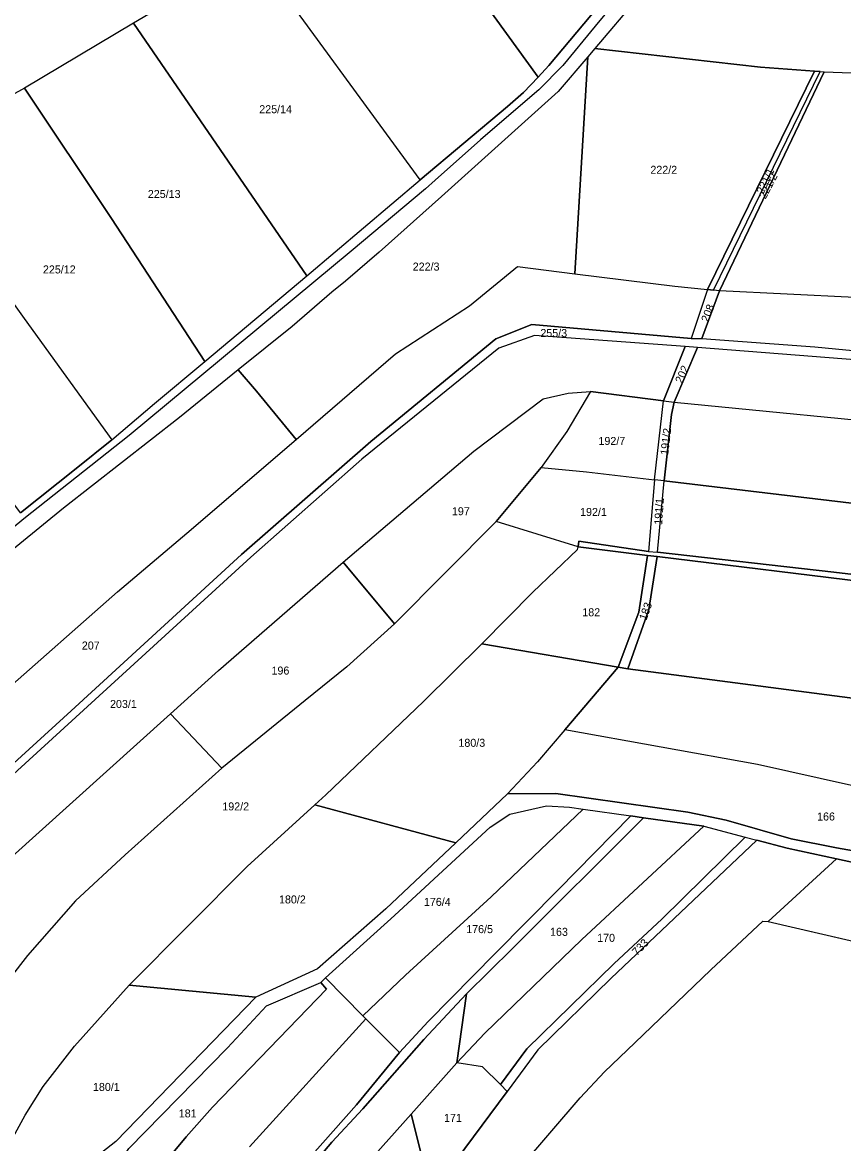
# Model space of a CAD drawing. Extents: x -629983 to -626385, y -1072828 to -1067897.
# Drawn here: x -628779.1 to -628471.3, y -1071600.2 to -1071180 of the extents above; entities that cross this region are included whole.
import ezdxf

# ---------------------------------------------------------------- set-up
doc = ezdxf.new("R2010")
doc.units = 0
for name, color, linetype in [('Parcela nároku', 7, 'Continuous'), ('Parcelní číslo', 7, 'Continuous'), ('Plocha PÚ', 7, 'Continuous'), ('silnice III třídy', 7, 'Continuous'), ('Šetřený obvod', 7, 'Continuous')]:
    doc.layers.add(name, color=color, linetype=linetype)

msp = doc.modelspace()

# ---------------------------------------------------------------- linework, layer by layer
at = {"layer": 'Parcela nároku'}
for points in [[(-628779.81, -1071363.77), (-628758.9, -1071347.23), (-628745.51, -1071336.42), (-628729.51, -1071322.9), (-628710.66, -1071307.14), (-628672.51, -1071275.03), (-628629.92, -1071239), (-628597.21, -1071211.52), (-628591.18, -1071206.34), (-628585.76, -1071200.55), (-628581.7, -1071196.21), (-628534.57, -1071139.82), (-628513.46, -1071113.69), (-628507.55, -1071106.37), (-628486.77, -1071082.21), (-628460.07, -1071053.8), (-628457.12, -1071050.9), (-628452.67, -1071046.53), (-628415.32, -1071014.18), (-628412.52, -1071011.79), (-628401.5, -1071002.26), (-628374.03, -1070978.84), (-628357.03, -1070964.86), (-628324.42, -1070941.18)], [(-628268.25, -1071136.94), (-628291.93, -1071135.53), (-628338.35, -1071130.97), (-628459.92, -1071116.05), (-628500.56, -1071112.2), (-628502.21, -1071114.01), (-628507.6, -1071121.45), (-628532.34, -1071151.07), (-628548.36, -1071170.68), (-628564.48, -1071189.84), (-628502.34, -1071196.75), (-628482.19, -1071198.25), (-628480.08, -1071198.41), (-628478.48, -1071198.53), (-628427.9, -1071200.4), (-628334.96, -1071209.11), (-628312.3, -1071210.8), (-628248.73, -1071213.64)], [(-628548.36, -1071170.68), (-628564.48, -1071189.84), (-628567.07, -1071192.88), (-628578.21, -1071205.93), (-628622.02, -1071245.28), (-628645.33, -1071266.08), (-628657.95, -1071276.97), (-628663.04, -1071281.11), (-628678, -1071293.95), (-628698.17, -1071310.25), (-628720.21, -1071328.07), (-628763.65, -1071362.12), (-628797.87, -1071389.92)], [(-628808.2, -1071481.19), (-628760.79, -1071438.02), (-628697, -1071379.49), (-628648.46, -1071337.03), (-628601.61, -1071298.55), (-628588.07, -1071293.27), (-628528.38, -1071298.52), (-628524.42, -1071298.51), (-628482.04, -1071301.6), (-628438.06, -1071305.8), (-628395.02, -1071310.8), (-628365.42, -1071314.12), (-628275.13, -1071318.47)], [(-628784.17, -1071493.75), (-628723.54, -1071439.2), (-628705.53, -1071422.94), (-628658.83, -1071382.34), (-628609.84, -1071340.69), (-628583.83, -1071321.07), (-628574.48, -1071318.97), (-628566.07, -1071318.36), (-628538.77, -1071321.81), (-628530.62, -1071301.48), (-628587.07, -1071297.35), (-628600.55, -1071302.08), (-628651.84, -1071343.72), (-628693.44, -1071380.48), (-628804.41, -1071481.81)], [(-628273.93, -1071321.45), (-628318.54, -1071319.86), (-628371.43, -1071316.29), (-628440.08, -1071308.56), (-628526.04, -1071301.81), (-628530.62, -1071301.48), (-628587.07, -1071297.35), (-628600.55, -1071302.08), (-628651.84, -1071343.72), (-628693.44, -1071380.48), (-628804.41, -1071481.81)], [(-628274.23, -1071399.23), (-628303.29, -1071400.24), (-628315.54, -1071400.06), (-628329.58, -1071399.22), (-628392.55, -1071395.56), (-628405.46, -1071394.36), (-628474.86, -1071386.07), (-628541.01, -1071378.58), (-628538.52, -1071351.85), (-628401.12, -1071368.15), (-628358.35, -1071374.06), (-628347.75, -1071374.26), (-628329.76, -1071373.7), (-628280.79, -1071372.47)], [(-628788.79, -1071609.11), (-628778.1, -1071589.64), (-628771.31, -1071578.84), (-628759.52, -1071563.75), (-628739.01, -1071540.84), (-628694.88, -1071496.33), (-628669.42, -1071473.23), (-628665.28, -1071469.48), (-628628.75, -1071434.51), (-628606.8, -1071412.97), (-628587.76, -1071393.58), (-628571, -1071377.51), (-628570.71, -1071376.62), (-628601.52, -1071367.07), (-628639.62, -1071405.42), (-628657.49, -1071421.57), (-628673.12, -1071434.16), (-628704.31, -1071459.56), (-628740.61, -1071492.01), (-628759.24, -1071509.2), (-628777.2, -1071529.74), (-628796.8, -1071554.84)], [(-628287.84, -1071401.42), (-628297.35, -1071401.88), (-628307.32, -1071401.88), (-628321.05, -1071401.36), (-628345.5, -1071400.17), (-628392.57, -1071396.64), (-628392.8, -1071397.95), (-628415.25, -1071395.22), (-628457.59, -1071390.49), (-628541.17, -1071380.21), (-628544.72, -1071379.87), (-628570.71, -1071376.62), (-628570.47, -1071374.45), (-628544.42, -1071378.28), (-628541.01, -1071378.58), (-628474.86, -1071386.07), (-628405.46, -1071394.36), (-628392.55, -1071395.56), (-628329.58, -1071399.22), (-628315.54, -1071400.06), (-628303.29, -1071400.24), (-628274.23, -1071399.23)], [(-628274.57, -1071447.7), (-628294.28, -1071448.53), (-628326.21, -1071448.26), (-628341.49, -1071447.8), (-628391.61, -1071444.51), (-628407.33, -1071442.73), (-628426, -1071440.17), (-628464.1, -1071433.74), (-628506.16, -1071428.31), (-628552.16, -1071422.26), (-628544.31, -1071400.02), (-628541.17, -1071380.21), (-628457.59, -1071390.49), (-628415.25, -1071395.22), (-628392.8, -1071397.95), (-628360.53, -1071400.59), (-628331.13, -1071402.58), (-628308.34, -1071403.38), (-628294.44, -1071403.56), (-628268.12, -1071401.86)], [(-628284.37, -1071512.65), (-628312.52, -1071510.23), (-628338.05, -1071507.24), (-628363.21, -1071504.86), (-628391.85, -1071501.56), (-628399.19, -1071500.71), (-628434.88, -1071496.23), (-628473.93, -1071489.43), (-628490.89, -1071485.98), (-628515.31, -1071479.08), (-628529.67, -1071476.01), (-628579.15, -1071469.02), (-628597.27, -1071469.13), (-628616.57, -1071487.55), (-628642.81, -1071512.25), (-628668.5, -1071534.73), (-628691.58, -1071545.39), (-628744.05, -1071599.5), (-628762.74, -1071614.04)], [(-628739.25, -1071602.07), (-628702.17, -1071564.33), (-628687.58, -1071548.63), (-628667.23, -1071539.86), (-628665.46, -1071538.15), (-628639.63, -1071514.8), (-628613.3, -1071490.49), (-628603.78, -1071481.59), (-628596.38, -1071476.71), (-628582.68, -1071473.67), (-628574.06, -1071474.13), (-628568.83, -1071474.87), (-628551, -1071477.42), (-628546.2, -1071478.1), (-628523.59, -1071481.32), (-628508.17, -1071485.39), (-628503.83, -1071486.53), (-628492.39, -1071489.54), (-628473.85, -1071493.45), (-628411.65, -1071506.99)], [(-628692.41, -1071634.45), (-628663.05, -1071599.66), (-628651.5, -1071587.26), (-628628.66, -1071561.28), (-628612.67, -1071544.12), (-628595.41, -1071527.18), (-628546.2, -1071478.1), (-628551, -1071477.42), (-628578.1, -1071504.96), (-628601.69, -1071528.87), (-628627, -1071554.49), (-628637.74, -1071566.14), (-628653.85, -1071585.67), (-628688.79, -1071625.23)], [(-628592.01, -1071608.7), (-628569.97, -1071583.11), (-628560.83, -1071573.3), (-628549.56, -1071562.5), (-628521.02, -1071535.15), (-628501.48, -1071516.88), (-628499.5, -1071516.96), (-628473.85, -1071493.45), (-628492.39, -1071489.54), (-628503.83, -1071486.53), (-628558.48, -1071538.42), (-628585.84, -1071565.15), (-628597.4, -1071580.7), (-628625.84, -1071619.07)], [(-628285.56, -1071519.59), (-628308.46, -1071519.67), (-628322.34, -1071519.08), (-628366.71, -1071514.01), (-628395.94, -1071510.13), (-628411.65, -1071506.99), (-628473.85, -1071493.45), (-628499.5, -1071516.96), (-628455.23, -1071527.2), (-628419.52, -1071535.52), (-628404.93, -1071538.15), (-628372.02, -1071542.3), (-628346.18, -1071544.83), (-628343.24, -1071544.92), (-628330.14, -1071545.31), (-628313.5, -1071545.35), (-628290.22, -1071544.96)], [(-628732.33, -1071615.35), (-628717.64, -1071597.7), (-628707.77, -1071586.53), (-628665.04, -1071542.42), (-628667.23, -1071539.86), (-628665.46, -1071538.15), (-628651.51, -1071552.38), (-628650.37, -1071553.44), (-628693.9, -1071601.49)], [(-628650.15, -1071607.97), (-628633.41, -1071589.27), (-628616.28, -1071569.92), (-628612.67, -1071544.12), (-628628.66, -1071561.28), (-628651.5, -1071587.26), (-628663.05, -1071599.66), (-628692.41, -1071634.45)], [(-628688.79, -1071625.23), (-628653.85, -1071585.67), (-628637.74, -1071566.14), (-628650.37, -1071553.44), (-628693.9, -1071601.49)], [(-628625.84, -1071619.07), (-628633.41, -1071589.27), (-628650.15, -1071607.97)]]:
    msp.add_lwpolyline(points, dxfattribs=at)
for points in [[(-628607.97, -1071079.3), (-628562.4, -1071075.91), (-628513.11, -1071078.74), (-628486.77, -1071082.21), (-628507.55, -1071106.37), (-628513.46, -1071113.69), (-628558.39, -1071109.04), (-628602.49, -1071109.6), (-628618.37, -1071112.87), (-628633.45, -1071118.81), (-628641.45, -1071123.56), (-628692.33, -1071153.64), (-628737.5, -1071180.33), (-628778.36, -1071204.62), (-628783.08, -1071207.3), (-628796.16, -1071177.6), (-628646.92, -1071094.78), (-628636.81, -1071090.23), (-628621.27, -1071083.93)], [(-628641.45, -1071123.56), (-628633.45, -1071118.81), (-628618.37, -1071112.87), (-628602.49, -1071109.6), (-628558.39, -1071109.04), (-628513.46, -1071113.69), (-628534.57, -1071139.82), (-628581.7, -1071196.21), (-628585.76, -1071200.55)], [(-628641.45, -1071123.56), (-628585.76, -1071200.55), (-628591.18, -1071206.34), (-628597.21, -1071211.52), (-628629.92, -1071239), (-628692.33, -1071153.64)], [(-628692.33, -1071153.64), (-628737.5, -1071180.33), (-628672.51, -1071275.03), (-628629.92, -1071239)], [(-628737.5, -1071180.33), (-628778.36, -1071204.62), (-628745.64, -1071253.51), (-628710.66, -1071307.14), (-628672.51, -1071275.03)], [(-628564.48, -1071189.84), (-628567.07, -1071192.88), (-628571.99, -1071274.24), (-628534.49, -1071278.9), (-628522.32, -1071280.15), (-628482.19, -1071198.25), (-628502.34, -1071196.75)], [(-628657.95, -1071276.97), (-628663.04, -1071281.11), (-628678, -1071293.95), (-628698.17, -1071310.25), (-628691.28, -1071318.19), (-628676.52, -1071336.35), (-628639.17, -1071304.2), (-628611.46, -1071286.29), (-628593.44, -1071271.44), (-628571.99, -1071274.24), (-628567.07, -1071192.88), (-628578.21, -1071205.93), (-628622.02, -1071245.28), (-628645.33, -1071266.08)], [(-628482.19, -1071198.25), (-628522.32, -1071280.15), (-628520.05, -1071280.36), (-628480.08, -1071198.41)], [(-628480.08, -1071198.41), (-628478.48, -1071198.53), (-628517.75, -1071280.56), (-628520.05, -1071280.36)], [(-628478.48, -1071198.53), (-628427.9, -1071200.4), (-628427.39, -1071287.11), (-628467.03, -1071283.14), (-628517.75, -1071280.56)], [(-628778.36, -1071204.62), (-628783.08, -1071207.3), (-628786.42, -1071209.23), (-628822.8, -1071229.07), (-628778.49, -1071291.04), (-628745.51, -1071336.42), (-628729.51, -1071322.9), (-628710.66, -1071307.14), (-628745.64, -1071253.51)], [(-628778.49, -1071291.04), (-628745.51, -1071336.42), (-628758.9, -1071347.23), (-628779.81, -1071363.77), (-628863.15, -1071251.54), (-628822.8, -1071229.07)], [(-628208.79, -1071296.49), (-628242.24, -1071297.42), (-628290.4, -1071296.4), (-628316.82, -1071295.58), (-628364.74, -1071292.65), (-628427.39, -1071287.11), (-628467.03, -1071283.14), (-628517.75, -1071280.56), (-628524.42, -1071298.51), (-628482.04, -1071301.6), (-628438.06, -1071305.8), (-628395.02, -1071310.8), (-628365.42, -1071314.12), (-628275.13, -1071318.47), (-628253.61, -1071317.5), (-628207.37, -1071314.88), (-628142.44, -1071305.66), (-628108.62, -1071298.61), (-628073.11, -1071285.89), (-628061.01, -1071263.12), (-628082.05, -1071270.57), (-628126.01, -1071284.19), (-628138.45, -1071287.1), (-628171.64, -1071292.78)], [(-628881.16, -1071520.32), (-628849.81, -1071489.6), (-628787.07, -1071431.9), (-628743.5, -1071393.49), (-628717.43, -1071371.45), (-628676.52, -1071336.35), (-628639.17, -1071304.2), (-628611.46, -1071286.29), (-628593.44, -1071271.44), (-628571.99, -1071274.24), (-628534.49, -1071278.9), (-628522.32, -1071280.15), (-628528.38, -1071298.52), (-628588.07, -1071293.27), (-628601.61, -1071298.55), (-628648.46, -1071337.03), (-628697, -1071379.49), (-628760.79, -1071438.02), (-628808.2, -1071481.19), (-628841.59, -1071512.57), (-628869.99, -1071540.21), (-628884.1, -1071555.94)], [(-628520.05, -1071280.36), (-628522.32, -1071280.15), (-628528.38, -1071298.52), (-628524.42, -1071298.51), (-628517.75, -1071280.56)], [(-628107.14, -1071301.3), (-628131.89, -1071306.72), (-628168.32, -1071312.98), (-628214.06, -1071318.59), (-628244.37, -1071320.84), (-628273.93, -1071321.45), (-628318.54, -1071319.86), (-628371.43, -1071316.29), (-628440.08, -1071308.56), (-628526.04, -1071301.81), (-628534.77, -1071322.4), (-628437.67, -1071331.83), (-628361.69, -1071338.57), (-628328.43, -1071340.82), (-628286.36, -1071342.53), (-628238.25, -1071341.91), (-628212.54, -1071339.87), (-628176.11, -1071334.77), (-628141.31, -1071328.32), (-628126.29, -1071324.47), (-628086.27, -1071311.66), (-628085.77, -1071310.46), (-628083.67, -1071305.78), (-628075.46, -1071290.32)], [(-628526.04, -1071301.81), (-628530.62, -1071301.48), (-628538.77, -1071321.81), (-628534.77, -1071322.4)], [(-628864.39, -1071442.98), (-628877.68, -1071453.44), (-628893.89, -1071465.91), (-628920.11, -1071488.16), (-628933.33, -1071500.96), (-628943.99, -1071513.2), (-628962.16, -1071539.51), (-628964.79, -1071587.97), (-628950.98, -1071580.24), (-628943.05, -1071574.49), (-628931.77, -1071565.67), (-628881.16, -1071520.32), (-628849.81, -1071489.6), (-628787.07, -1071431.9), (-628743.5, -1071393.49), (-628717.43, -1071371.45), (-628676.52, -1071336.35), (-628691.28, -1071318.19), (-628698.17, -1071310.25), (-628720.21, -1071328.07), (-628763.65, -1071362.12), (-628797.87, -1071389.92), (-628818.1, -1071405.47), (-628851.12, -1071431.54)], [(-628361.69, -1071338.57), (-628328.43, -1071340.82), (-628286.36, -1071342.53), (-628238.25, -1071341.91), (-628212.54, -1071339.87), (-628176.11, -1071334.77), (-628141.31, -1071328.32), (-628126.29, -1071324.47), (-628086.27, -1071311.66), (-628098.7, -1071341.18), (-628142.69, -1071353.16), (-628166.54, -1071357.54), (-628240.16, -1071369.08), (-628261.61, -1071371.41), (-628280.79, -1071372.47), (-628329.76, -1071373.7), (-628347.75, -1071374.26), (-628358.35, -1071374.06), (-628401.12, -1071368.15), (-628538.52, -1071351.85), (-628535.81, -1071326.91), (-628534.77, -1071322.4), (-628437.67, -1071331.83)], [(-628574.48, -1071318.97), (-628566.07, -1071318.36), (-628575.05, -1071333.32), (-628584.62, -1071346.84), (-628601.52, -1071367.07), (-628639.62, -1071405.42), (-628658.83, -1071382.34), (-628609.84, -1071340.69), (-628583.83, -1071321.07)], [(-628575.05, -1071333.32), (-628584.62, -1071346.84), (-628567.68, -1071348.52), (-628542.17, -1071351.5), (-628538.77, -1071321.81), (-628566.07, -1071318.36)], [(-628538.77, -1071321.81), (-628534.77, -1071322.4), (-628535.81, -1071326.91), (-628538.52, -1071351.85), (-628542.17, -1071351.5)], [(-628584.62, -1071346.84), (-628567.68, -1071348.52), (-628542.17, -1071351.5), (-628544.42, -1071378.28), (-628570.47, -1071374.45), (-628570.71, -1071376.62), (-628601.52, -1071367.07)], [(-628538.52, -1071351.85), (-628542.17, -1071351.5), (-628544.42, -1071378.28), (-628541.01, -1071378.58)], [(-628606.8, -1071412.97), (-628587.76, -1071393.58), (-628571, -1071377.51), (-628570.71, -1071376.62), (-628544.72, -1071379.87), (-628547.99, -1071401.1), (-628555.79, -1071421.73)], [(-628544.72, -1071379.87), (-628541.17, -1071380.21), (-628544.31, -1071400.02), (-628552.16, -1071422.26), (-628555.79, -1071421.73), (-628547.99, -1071401.1)], [(-628705.53, -1071422.94), (-628658.83, -1071382.34), (-628639.62, -1071405.42), (-628657.49, -1071421.57), (-628673.12, -1071434.16), (-628704.31, -1071459.56), (-628723.54, -1071439.2)], [(-628669.42, -1071473.23), (-628665.28, -1071469.48), (-628628.75, -1071434.51), (-628606.8, -1071412.97), (-628555.79, -1071421.73), (-628575.75, -1071445.16), (-628585.99, -1071457.17), (-628597.27, -1071469.13), (-628616.57, -1071487.55)], [(-628340.89, -1071460.14), (-628338.84, -1071484.87), (-628373.91, -1071481.53), (-628389.52, -1071479.4), (-628424.13, -1071474.9), (-628468.29, -1071466), (-628503.56, -1071458.21), (-628575.75, -1071445.16), (-628555.79, -1071421.73), (-628552.16, -1071422.26), (-628506.16, -1071428.31), (-628464.1, -1071433.74), (-628426, -1071440.17), (-628407.33, -1071442.73), (-628391.61, -1071444.51), (-628341.49, -1071447.8)], [(-628852.68, -1071643.27), (-628849.8, -1071628.25), (-628846.09, -1071599.97), (-628841.98, -1071574.59), (-628830.2, -1071546.73), (-628815.53, -1071524.1), (-628795.42, -1071503.26), (-628784.17, -1071493.75), (-628723.54, -1071439.2), (-628704.31, -1071459.56), (-628740.61, -1071492.01), (-628759.24, -1071509.2), (-628777.2, -1071529.74), (-628796.8, -1071554.84), (-628802.01, -1071561.88), (-628817.25, -1071591.18), (-628822.18, -1071609.14), (-628827.59, -1071636.86), (-628834.73, -1071677.06), (-628835.94, -1071684.9), (-628859.55, -1071685.18), (-628856.57, -1071667.99)], [(-628503.56, -1071458.21), (-628575.75, -1071445.16), (-628585.99, -1071457.17), (-628597.27, -1071469.13), (-628579.15, -1071469.02), (-628529.67, -1071476.01), (-628515.31, -1071479.08), (-628490.89, -1071485.98), (-628473.93, -1071489.43), (-628434.88, -1071496.23), (-628399.19, -1071500.71), (-628391.85, -1071501.56), (-628389.52, -1071479.4), (-628424.13, -1071474.9), (-628468.29, -1071466)], [(-628669.42, -1071473.23), (-628616.57, -1071487.55), (-628642.81, -1071512.25), (-628668.5, -1071534.73), (-628691.58, -1071545.39), (-628739.01, -1071540.84), (-628694.88, -1071496.33)], [(-628603.78, -1071481.59), (-628596.38, -1071476.71), (-628582.68, -1071473.67), (-628574.06, -1071474.13), (-628568.83, -1071474.87), (-628603.41, -1071507.8), (-628635.51, -1071537.08), (-628651.51, -1071552.38), (-628665.46, -1071538.15), (-628639.63, -1071514.8), (-628613.3, -1071490.49)], [(-628635.51, -1071537.08), (-628603.41, -1071507.8), (-628568.83, -1071474.87), (-628551, -1071477.42), (-628578.1, -1071504.96), (-628601.69, -1071528.87), (-628627, -1071554.49), (-628637.74, -1071566.14), (-628650.37, -1071553.44), (-628651.51, -1071552.38)], [(-628595.41, -1071527.18), (-628612.67, -1071544.12), (-628616.28, -1071569.92), (-628605.79, -1071558.81), (-628569.42, -1071523.75), (-628523.59, -1071481.32), (-628546.2, -1071478.1)], [(-628616.28, -1071569.92), (-628605.79, -1071558.81), (-628569.42, -1071523.75), (-628523.59, -1071481.32), (-628508.17, -1071485.39), (-628539.38, -1071516.08), (-628557.29, -1071532.68), (-628590.05, -1071564.76), (-628599.82, -1071578.03), (-628606.67, -1071571.42)], [(-628557.29, -1071532.68), (-628539.38, -1071516.08), (-628508.17, -1071485.39), (-628503.83, -1071486.53), (-628558.48, -1071538.42), (-628585.84, -1071565.15), (-628597.4, -1071580.7), (-628599.82, -1071578.03), (-628590.05, -1071564.76)], [(-628759.52, -1071563.75), (-628739.01, -1071540.84), (-628691.58, -1071545.39), (-628744.05, -1071599.5), (-628762.74, -1071614.04), (-628780.34, -1071628.53), (-628786.71, -1071634.63), (-628791.1, -1071639.21), (-628801.83, -1071656.27), (-628798.38, -1071633.41), (-628788.79, -1071609.11), (-628778.1, -1071589.64), (-628771.31, -1071578.84)], [(-628702.17, -1071564.33), (-628687.58, -1071548.63), (-628667.23, -1071539.86), (-628665.04, -1071542.42), (-628707.77, -1071586.53), (-628717.64, -1071597.7), (-628732.33, -1071615.35), (-628750.66, -1071643.5), (-628761.89, -1071637.3), (-628739.25, -1071602.07)], [(-628616.28, -1071569.92), (-628633.41, -1071589.27), (-628625.84, -1071619.07), (-628597.4, -1071580.7), (-628599.82, -1071578.03), (-628606.67, -1071571.42)]]:
    msp.add_lwpolyline(points, close=True, dxfattribs=at)
at = {"layer": 'Plocha PÚ'}
msp.add_lwpolyline([(-628592.01, -1071608.7), (-628569.97, -1071583.11), (-628560.83, -1071573.3), (-628549.56, -1071562.5), (-628521.02, -1071535.15), (-628501.48, -1071516.88), (-628499.5, -1071516.96), (-628455.23, -1071527.2), (-628419.52, -1071535.52), (-628404.93, -1071538.15), (-628372.02, -1071542.3), (-628346.18, -1071544.83), (-628343.24, -1071544.92), (-628330.14, -1071545.31), (-628313.5, -1071545.35), (-628290.22, -1071544.96)], dxfattribs=at)
at = {"layer": 'silnice III třídy'}
msp.add_lwpolyline([(-628322.2, -1070943.99), (-628353.36, -1070969.18), (-628380.04, -1070991.96), (-628412.57, -1071019.74), (-628424.5, -1071029.93), (-628443.68, -1071046.32), (-628456.33, -1071057.13), (-628471.81, -1071072.03), (-628482.12, -1071083.25), (-628501.3, -1071104.12), (-628518.52, -1071124.66), (-628531.24, -1071141.2), (-628551.52, -1071165.81), (-628564.37, -1071181.4), (-628576.53, -1071196.16), (-628585.44, -1071205.31), (-628595, -1071213.46), (-628607.34, -1071223.98), (-628624.36, -1071239.11), (-628628.04, -1071242.38), (-628655.8, -1071265.81), (-628739.02, -1071334.83), (-628778.5, -1071366.09), (-628804.76, -1071387.73)], dxfattribs=at)
at = {"layer": 'Šetřený obvod'}
for p, q in [((-628521.02, -1071535.15), (-628501.48, -1071516.88)), ((-628501.48, -1071516.88), (-628499.5, -1071516.96)), ((-628499.5, -1071516.96), (-628419.52, -1071535.52)), ((-628549.56, -1071562.5), (-628521.02, -1071535.15)), ((-628560.83, -1071573.3), (-628549.56, -1071562.5)), ((-628569.97, -1071583.11), (-628560.83, -1071573.3)), ((-628592.01, -1071608.7), (-628569.97, -1071583.11))]:
    msp.add_line(p, q, dxfattribs=at)

# ---------------------------------------------------------------- texts
at = {"layer": 'Parcelní číslo'}
for s, p in [('225/14', (-628690.3, -1071214.05)), ('222/2', (-628543.68, -1071236.76)), ('225/13', (-628732.07, -1071245.83)), ('225/12', (-628771.4, -1071274.1)), ('222/3', (-628632.77, -1071273.03)), ('255/3', (-628584.92, -1071297.94)), ('192/7', (-628563.14, -1071338.38)), ('197', (-628618.08, -1071364.73)), ('192/1', (-628570.03, -1071364.99)), ('182', (-628569.2, -1071402.6)), ('207', (-628756.81, -1071415.06)), ('196', (-628685.71, -1071424.44)), ('203/1', (-628746.24, -1071436.97)), ('180/3', (-628615.64, -1071451.52)), ('192/2', (-628704.15, -1071475.36)), ('166', (-628481.18, -1071479.15)), ('180/2', (-628682.89, -1071510.23)), ('176/4', (-628628.57, -1071511.15)), ('176/5', (-628612.72, -1071521.35)), ('163', (-628581.29, -1071522.37)), ('170', (-628563.63, -1071524.62)), ('180/1', (-628752.64, -1071580.51)), ('181', (-628720.47, -1071590.42)), ('171', (-628621.03, -1071592.09))]:
    msp.add_text(s, height=3, dxfattribs=at).set_placement(p)
for s, rotation, p in [('221/1', 65.0561, (-628501.35, -1071244.62)), ('221/2', 62.5669, (-628500.49, -1071246.42)), ('208', 68.6143, (-628521.99, -1071292.62)), ('202', 65.4736, (-628531.83, -1071315.56)), ('191/2', 83.457, (-628537, -1071342.25)), ('191/1', 86.0068, (-628539.29, -1071368.4)), ('183', 70.7732, (-628545.17, -1071404.35)), ('733', 45.7273, (-628548.74, -1071530.06))]:
    msp.add_text(s, height=3, rotation=rotation, dxfattribs=at).set_placement(p)

doc.saveas('drawing.dxf')
